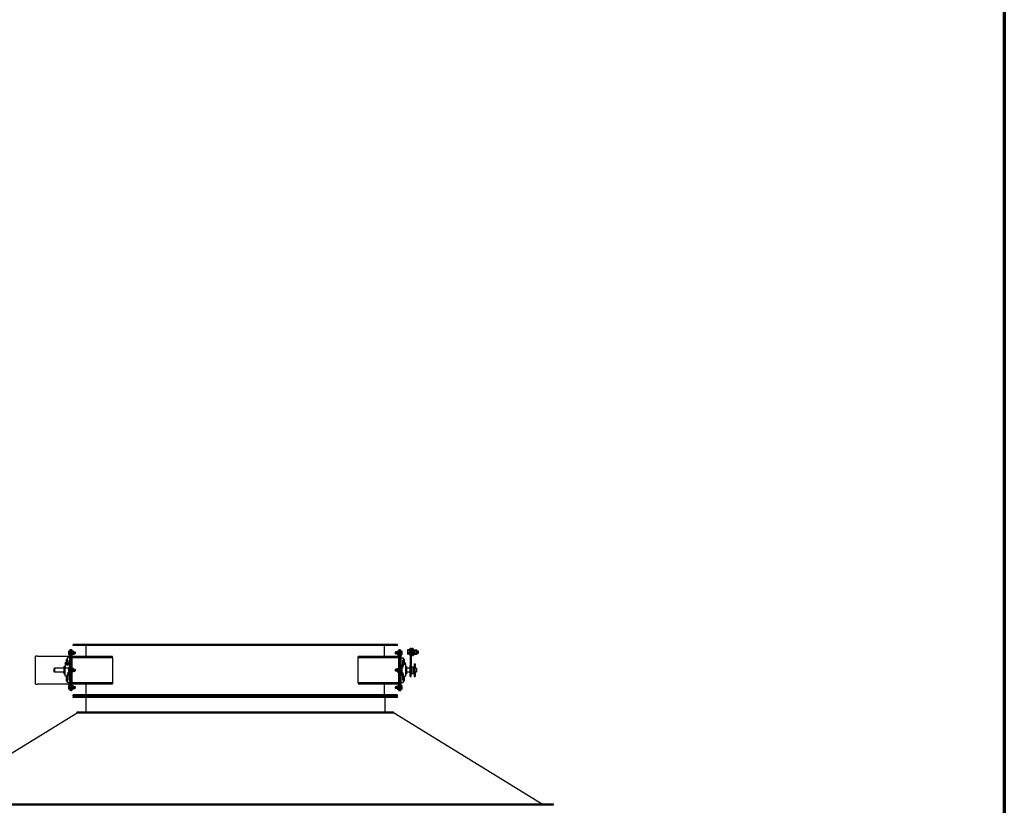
# Model space of a CAD drawing. Header units: inches. Extents: x 5 to 1128, y -85 to 748.
# Tile 688 of 689: x 935 to 1128, y 441 to 594. Entities that reach past the tile are written whole.
import ezdxf

# ---------------------------------------------------------------- set-up
doc = ezdxf.new("R2010")
doc.units = ezdxf.units.IN
doc.header["$LTSCALE"] = 32
doc.header["$MEASUREMENT"] = 0
doc.layers.add('Border (ANSI)', color=7, linetype='Continuous', lineweight=70)
doc.layers.add('Visible (ANSI)', color=7, linetype='Continuous', lineweight=30)

# ---------------------------------------------------------------- blocks, each defined once
blk = doc.blocks.new('Borders SUPERIOR BORDER')
at = {"layer": 'Border (ANSI)'}
blk.add_line((35.25, 23.375), (35.25, 0.625), dxfattribs=at)

msp = doc.modelspace()

# ---------------------------------------------------------------- linework, layer by layer
at = {"layer": 'Visible (ANSI)'}
for p, q in [((944.78778, 470.63967), (944.81288, 470.68314)), ((944.78778, 470.63967), (944.78778, 470.60202)), ((944.78778, 470.60202), (944.78778, 470.35867)), ((945.05578, 470.68314), (944.81288, 470.68314)), ((945.05578, 470.5209), (944.81288, 470.5209)), ((945.24328, 470.98367), (945.05578, 470.98367)), ((945.05578, 470.98367), (945.05578, 470.48367)), ((945.05578, 463.48367), (945.05578, 470.48367)), ((945.24328, 470.98367), (945.24328, 470.48367)), ((945.24328, 470.48367), (945.24328, 470.98367)), ((945.43078, 470.98367), (945.24328, 470.98367)), ((945.24328, 463.48367), (945.24328, 470.48367)), ((945.24328, 470.48367), (945.24328, 463.48367)), ((945.43078, 470.98367), (945.43078, 470.48367)), ((945.43078, 470.64017), (945.45593, 470.68372)), ((945.43078, 470.48367), (945.43078, 463.48367)), ((945.73464, 470.68372), (945.45593, 470.68372)), ((945.73464, 470.52119), (945.45593, 470.52119)), ((1009.18078, 471.98367), (945.68078, 471.98367)), ((945.68078, 471.79617), (945.68078, 471.98367)), ((1009.18078, 471.79617), (945.68078, 471.79617)), ((945.75978, 470.64017), (945.73464, 470.68372)), ((945.75978, 470.60246), (945.75978, 470.64017)), ((945.75978, 470.35867), (945.75978, 470.60246)), ((945.75978, 470.54617), (946.01862, 470.54617)), ((946.01862, 470.17117), (946.01862, 470.54617)), ((946.05579, 470.50783), (946.01862, 470.54617)), ((946.05579, 470.50783), (946.05579, 470.20951)), ((948.24328, 469.67117), (948.24328, 471.79617)), ((1006.61828, 469.67117), (1006.61828, 471.79617)), ((1008.80578, 470.50783), (1008.84295, 470.54617)), ((1008.80578, 470.20951), (1008.80578, 470.50783)), ((1008.84295, 470.54617), (1008.84295, 470.17117)), ((1009.10178, 470.54617), (1008.84295, 470.54617)), ((1009.10178, 470.64017), (1009.12693, 470.68372)), ((1009.10178, 470.64017), (1009.10178, 470.60246)), ((1009.10178, 470.60246), (1009.10178, 470.35867)), ((1009.12693, 470.68372), (1009.40564, 470.68372)), ((1009.12693, 470.52119), (1009.40564, 470.52119)), ((1009.18078, 471.79617), (1009.18078, 471.98367)), ((1009.43078, 470.64017), (1009.40564, 470.68372)), ((1009.43078, 470.48367), (1009.43078, 470.98367)), ((1009.61828, 470.98367), (1009.43078, 470.98367)), ((1009.43078, 463.48367), (1009.43078, 470.48367)), ((1009.61828, 470.48367), (1009.61828, 470.98367)), ((1009.61828, 470.98367), (1009.80578, 470.98367)), ((1009.61828, 470.98367), (1009.61828, 470.48367)), ((1009.61828, 470.48367), (1009.61828, 463.48367)), ((1009.61828, 463.48367), (1009.61828, 470.48367)), ((1009.80578, 470.48367), (1009.80578, 470.98367)), ((1009.80578, 470.68314), (1010.04868, 470.68314)), ((1009.80578, 470.5209), (1010.04868, 470.5209)), ((1009.80578, 470.48367), (1009.80578, 463.48367)), ((1010.07378, 470.63967), (1010.04868, 470.68314)), ((1010.07379, 470.63967), (1010.05883, 470.66557)), ((1010.07378, 470.60202), (1010.07378, 470.63967)), ((1010.07378, 470.35867), (1010.07378, 470.60202)), ((1010.07379, 470.58516), (1010.07379, 470.63967)), ((1010.07379, 470.32787), (1010.07379, 470.58516)), ((1011.13978, 470.8942), (1011.15358, 470.9181)), ((1011.13978, 470.8942), (1011.13978, 470.87173)), ((1011.13978, 470.87173), (1011.13978, 470.58474)), ((1011.13978, 470.58474), (1011.13978, 470.23221)), ((1011.50378, 470.94555), (1011.17328, 470.94555)), ((1011.50378, 470.79792), (1011.17328, 470.79792)), ((1011.50378, 471.0507), (1011.50378, 469.9877)), ((1011.50378, 471.0507), (1011.68078, 471.0507)), ((1011.68078, 471.09991), (1011.68078, 471.2692)), ((1011.68078, 471.2692), (1011.86828, 471.2692)), ((1011.68078, 471.09991), (1011.68078, 467.95151)), ((1011.86828, 471.09991), (1011.86828, 471.2692)), ((1011.86828, 471.09991), (1011.86828, 467.95151)), ((1011.86828, 471.0507), (1012.04528, 471.0507)), ((1012.04528, 471.2692), (1012.23278, 471.2692)), ((1012.04528, 471.2692), (1012.04528, 469.7692)), ((1012.23278, 469.7692), (1012.23278, 471.2692)), ((1012.23278, 471.0507), (1012.40978, 471.0507)), ((1012.40978, 471.0507), (1012.40978, 469.9877)), ((1012.40978, 470.9537), (1012.53478, 470.9537)), ((1012.53478, 470.9537), (1012.53478, 470.13927)), ((1012.53478, 470.8942), (1012.54858, 470.9181)), ((1012.56828, 470.94555), (1012.93929, 470.94555)), ((1012.56828, 470.79792), (1012.93929, 470.79792)), ((1012.97278, 470.8942), (1012.95898, 470.9181)), ((1012.97278, 470.87173), (1012.97278, 470.8942)), ((1012.97278, 470.58474), (1012.97278, 470.87173)), ((1012.97278, 470.7692), (1013.20802, 470.7692)), ((1012.97278, 470.23221), (1012.97278, 470.58474)), ((1013.20802, 470.2692), (1013.20802, 470.7692)), ((1013.25379, 470.72201), (1013.20802, 470.7692)), ((1013.25379, 470.72201), (1013.25379, 470.31639)), ((938.68078, 469.73367), (938.30578, 469.73367)), ((938.30578, 464.23367), (938.30578, 469.73367)), ((938.68078, 469.73367), (944.68078, 469.73367)), ((944.3214, 469.03054), (944.34652, 469.07405)), ((944.3214, 469.03054), (944.3214, 468.99286)), ((944.3214, 468.99286), (944.3214, 468.74929)), ((944.3214, 468.74929), (944.3214, 468.50572)), ((944.3214, 468.50572), (944.3214, 468.46804)), ((944.53078, 469.07405), (944.34652, 469.07405)), ((944.53078, 468.91167), (944.34652, 468.91167)), ((944.53078, 468.58691), (944.34652, 468.58691)), ((944.53078, 469.07405), (944.53078, 468.91167)), ((944.53078, 469.00242), (944.55578, 469.00242)), ((944.53078, 468.91167), (944.53078, 468.58691)), ((944.53078, 468.58691), (944.53078, 468.43962)), ((944.53078, 468.49617), (944.55578, 468.49617)), ((944.55578, 468.94772), (944.55578, 469.38992)), ((945.05578, 469.38992), (944.55578, 469.38992)), ((944.55578, 468.94772), (944.55578, 468.91363)), ((944.55578, 468.43512), (944.55578, 468.91363)), ((944.55578, 468.91363), (944.60578, 468.91363)), ((944.60578, 468.91363), (944.60578, 468.4167)), ((944.68078, 469.73367), (944.86828, 469.73367)), ((944.78778, 470.35867), (944.78778, 470.11532)), ((944.78778, 470.11532), (944.78778, 470.07767)), ((944.78778, 470.07767), (944.81288, 470.0342)), ((945.05578, 470.19643), (944.81288, 470.19643)), ((945.05578, 470.0342), (944.81288, 470.0342)), ((944.86828, 469.73367), (945.05578, 469.73367)), ((944.86828, 469.38992), (944.86828, 469.73367)), ((945.43078, 470.07717), (945.45593, 470.03362)), ((945.61828, 469.48367), (945.43078, 469.48367)), ((945.73464, 470.19615), (945.45593, 470.19615)), ((945.73464, 470.03362), (945.45593, 470.03362)), ((953.35465, 469.67117), (945.61828, 469.67117)), ((945.61828, 469.48367), (953.35465, 469.48367)), ((945.75978, 470.07717), (945.73464, 470.03362)), ((945.75978, 470.11488), (945.75978, 470.35867)), ((945.75978, 470.17117), (946.01862, 470.17117)), ((945.75978, 470.07717), (945.75978, 470.11488)), ((946.05579, 470.20951), (946.01862, 470.17117)), ((953.35465, 469.48367), (953.35465, 469.67117)), ((953.35465, 469.48367), (953.35465, 464.48367)), ((1009.24328, 469.67117), (1001.50692, 469.67117)), ((1001.50692, 469.48367), (1001.50692, 469.67117)), ((1001.50692, 469.48367), (1009.24328, 469.48367)), ((1001.50692, 464.48367), (1001.50692, 469.48367)), ((1008.80578, 470.20951), (1008.84295, 470.17117)), ((1009.10178, 470.17117), (1008.84295, 470.17117)), ((1009.10178, 470.35867), (1009.10178, 470.11488)), ((1009.10178, 470.11488), (1009.10178, 470.07717)), ((1009.10178, 470.07717), (1009.12693, 470.03362)), ((1009.12693, 470.19615), (1009.40564, 470.19615)), ((1009.12693, 470.03362), (1009.40564, 470.03362)), ((1009.24328, 469.48367), (1009.43078, 469.48367)), ((1009.43078, 470.07717), (1009.40564, 470.03362)), ((1009.80578, 470.19643), (1010.04868, 470.19643)), ((1009.80578, 470.0342), (1010.04868, 470.0342)), ((1009.80578, 469.38992), (1010.30578, 469.38992)), ((1010.07378, 470.07767), (1010.04868, 470.0342)), ((1010.07379, 470.07767), (1010.05883, 470.05177)), ((1010.07378, 470.11532), (1010.07378, 470.35867)), ((1010.07378, 470.07767), (1010.07378, 470.11532)), ((1010.07379, 470.10138), (1010.07379, 470.32787)), ((1010.07379, 470.07767), (1010.07379, 470.10138)), ((1010.25578, 467.35148), (1010.25578, 468.91363)), ((1010.25578, 468.91363), (1010.30578, 468.91363)), ((1010.30578, 469.38992), (1010.30578, 468.94772)), ((1010.33079, 469.00242), (1010.30578, 469.00242)), ((1010.30578, 468.91363), (1010.30578, 468.94772)), ((1010.30578, 468.91363), (1010.30578, 467.70346)), ((1010.33079, 468.49617), (1010.30578, 468.49617)), ((1010.33079, 468.91167), (1010.33079, 469.07405)), ((1010.33079, 469.07405), (1010.51504, 469.07405)), ((1010.33079, 468.58691), (1010.33079, 468.91167)), ((1010.33079, 468.91167), (1010.51504, 468.91167)), ((1010.33079, 468.58691), (1010.51504, 468.58691)), ((1010.33079, 468.42453), (1010.33079, 468.58691)), ((1010.54016, 469.03054), (1010.51504, 469.07405)), ((1010.54016, 468.99286), (1010.54016, 469.03054)), ((1010.54016, 468.74929), (1010.54016, 468.99286)), ((1010.54016, 468.50572), (1010.54016, 468.74929)), ((1010.54016, 468.46804), (1010.54016, 468.50572)), ((1011.13978, 470.23221), (1011.13978, 470.1442)), ((1011.13978, 470.1442), (1011.15358, 470.1203)), ((1011.50378, 470.37157), (1011.17328, 470.37157)), ((1011.50378, 470.09286), (1011.17328, 470.09286)), ((1011.50378, 469.9877), (1011.68078, 469.9877)), ((1011.86828, 469.9877), (1012.04528, 469.9877)), ((1012.23278, 469.7692), (1012.04528, 469.7692)), ((1012.23278, 469.9877), (1012.40978, 469.9877)), ((1012.40978, 470.0847), (1012.53478, 470.0847)), ((1012.53478, 470.1442), (1012.54858, 470.1203)), ((1012.53478, 470.13927), (1012.53478, 470.1251)), ((1012.53478, 470.1251), (1012.53478, 470.0847)), ((1012.56828, 470.37157), (1012.93929, 470.37157)), ((1012.56828, 470.09286), (1012.93929, 470.09286)), ((1012.97278, 470.1442), (1012.95898, 470.1203)), ((1012.97278, 470.2692), (1013.20802, 470.2692)), ((1012.97278, 470.1442), (1012.97278, 470.23221)), ((1013.25379, 470.31639), (1013.20802, 470.2692)), ((941.93078, 467.29617), (941.99328, 467.35867)), ((941.93078, 466.67117), (941.93078, 467.29617)), ((941.93078, 466.67117), (941.99328, 466.60867)), ((941.99328, 467.35867), (941.99328, 466.60867)), ((943.93078, 467.35867), (941.99328, 467.35867)), ((943.93078, 466.60867), (941.99328, 466.60867)), ((943.93078, 466.24942), (943.93078, 467.71792)), ((944.08703, 468.38836), (944.08703, 468.41765)), ((944.45295, 468.41765), (944.08703, 468.41765)), ((944.08703, 468.38836), (944.08703, 467.82268)), ((944.08703, 467.68126), (944.08703, 467.82268)), ((944.08703, 467.68126), (944.08703, 467.35258)), ((944.08703, 465.84617), (944.08703, 467.35258)), ((944.60578, 467.39174), (944.13703, 467.39174)), ((944.3214, 468.46804), (944.34652, 468.42453)), ((944.46271, 468.42453), (944.34652, 468.42453)), ((944.38361, 468.05797), (944.38361, 468.12408)), ((944.44503, 468.41016), (944.41565, 468.37786)), ((944.52141, 468.00171), (944.52141, 468.06783)), ((944.60578, 468.41765), (944.58987, 468.41765)), ((944.59779, 468.41016), (944.62717, 468.37786)), ((944.60578, 468.4167), (945.05578, 468.4167)), ((944.95578, 467.39235), (944.60578, 467.39235)), ((944.60578, 467.39235), (944.60578, 467.35148)), ((944.60578, 466.61586), (944.60578, 465.05371)), ((944.6592, 468.05797), (944.6592, 468.12408)), ((944.78778, 467.26467), (944.81288, 467.30814)), ((944.78778, 467.26467), (944.78778, 467.22702)), ((944.78778, 467.22702), (944.78778, 466.98367)), ((944.78778, 466.98367), (944.78778, 466.74032)), ((944.78778, 466.74032), (944.78778, 466.70267)), ((944.78778, 466.70267), (944.81288, 466.6592)), ((945.05578, 467.30814), (944.81288, 467.30814)), ((945.05578, 467.1459), (944.81288, 467.1459)), ((945.05578, 466.82143), (944.81288, 466.82143)), ((945.05578, 466.6592), (944.81288, 466.6592)), ((944.95578, 468.41654), (944.95578, 468.38836)), ((944.95578, 468.41654), (945.05578, 468.41654)), ((944.95578, 467.82268), (944.95578, 468.38836)), ((945.05578, 467.92104), (944.95578, 467.92104)), ((944.95578, 467.82268), (944.95578, 467.68126)), ((944.95578, 467.39235), (944.95578, 467.68126)), ((944.95578, 467.35148), (944.95578, 467.39235)), ((945.05578, 467.35867), (944.95578, 467.35867)), ((944.95578, 467.35148), (944.95578, 467.30814)), ((944.95578, 466.6592), (944.95578, 466.61586)), ((944.95578, 465.8979), (944.95578, 466.61586)), ((945.05578, 466.60867), (944.95578, 466.60867)), ((945.43078, 467.26517), (945.45593, 467.30872)), ((945.43078, 466.70217), (945.45593, 466.65862)), ((945.73464, 467.30872), (945.45593, 467.30872)), ((945.73464, 467.14619), (945.45593, 467.14619)), ((945.73464, 466.82115), (945.45593, 466.82115)), ((945.73464, 466.65862), (945.45593, 466.65862)), ((945.75978, 467.26517), (945.73464, 467.30872)), ((945.75978, 466.70217), (945.73464, 466.65862)), ((945.75978, 467.22746), (945.75978, 467.26517)), ((945.75978, 466.98367), (945.75978, 467.22746)), ((945.75978, 467.17117), (946.01862, 467.17117)), ((945.75978, 466.73988), (945.75978, 466.98367)), ((945.75978, 466.79617), (946.01862, 466.79617)), ((945.75978, 466.70217), (945.75978, 466.73988)), ((946.01862, 466.79617), (946.01862, 467.17117)), ((946.05579, 467.13283), (946.01862, 467.17117)), ((946.05579, 466.83451), (946.01862, 466.79617)), ((946.05579, 467.13283), (946.05579, 466.83451)), ((1008.80578, 467.13283), (1008.84295, 467.17117)), ((1008.80578, 466.83451), (1008.80578, 467.13283)), ((1008.80578, 466.83451), (1008.84295, 466.79617)), ((1008.84295, 467.17117), (1008.84295, 466.79617)), ((1009.10178, 467.17117), (1008.84295, 467.17117)), ((1009.10178, 466.79617), (1008.84295, 466.79617)), ((1009.10178, 467.26517), (1009.12693, 467.30872)), ((1009.10178, 467.26517), (1009.10178, 467.22746)), ((1009.10178, 467.22746), (1009.10178, 466.98367)), ((1009.10178, 466.98367), (1009.10178, 466.73988)), ((1009.10178, 466.73988), (1009.10178, 466.70217)), ((1009.10178, 466.70217), (1009.12693, 466.65862)), ((1009.12693, 467.30872), (1009.40564, 467.30872)), ((1009.12693, 467.14619), (1009.40564, 467.14619)), ((1009.12693, 466.82115), (1009.40564, 466.82115)), ((1009.12693, 466.65862), (1009.40564, 466.65862)), ((1009.43078, 467.26517), (1009.40564, 467.30872)), ((1009.43078, 466.70217), (1009.40564, 466.65862)), ((1009.80578, 468.06944), (1009.90578, 468.06944)), ((1009.80578, 467.92104), (1009.90578, 467.92104)), ((1009.90578, 467.35867), (1009.80578, 467.35867)), ((1009.80578, 467.30814), (1010.04868, 467.30814)), ((1009.80578, 467.1459), (1010.04868, 467.1459)), ((1009.80578, 466.82143), (1010.04868, 466.82143)), ((1009.80578, 466.6592), (1010.04868, 466.6592)), ((1009.90578, 466.60867), (1009.80578, 466.60867)), ((1009.90578, 468.06944), (1009.90578, 467.35148)), ((1009.90578, 467.30814), (1009.90578, 467.35148)), ((1009.90578, 466.61586), (1009.90578, 466.6592)), ((1009.90578, 466.61586), (1009.90578, 465.8979)), ((1010.07378, 467.26467), (1010.04868, 467.30814)), ((1010.07378, 466.70267), (1010.04868, 466.6592)), ((1010.07378, 467.22702), (1010.07378, 467.26467)), ((1010.07378, 466.98367), (1010.07378, 467.22702)), ((1010.07378, 466.74032), (1010.07378, 466.98367)), ((1010.07378, 466.70267), (1010.07378, 466.74032)), ((1010.25578, 467.70346), (1010.30578, 467.70346)), ((1010.25578, 465.05371), (1010.25578, 466.61586)), ((1010.30578, 468.41765), (1010.77453, 468.41765)), ((1010.30578, 468.17117), (1010.72453, 468.17117)), ((1010.33079, 468.42453), (1010.51504, 468.42453)), ((1010.54016, 468.46804), (1010.51504, 468.42453)), ((1010.77453, 468.41765), (1010.77453, 468.38836)), ((1010.77453, 468.12117), (1010.77453, 468.38836)), ((1010.77453, 468.12117), (1010.77453, 465.84617)), ((1010.93078, 467.71792), (1010.93078, 466.24942)), ((1011.68078, 467.35867), (1010.93078, 467.35867)), ((1011.68078, 466.60867), (1010.93078, 466.60867)), ((1011.68078, 465.73367), (1011.68078, 467.95151)), ((1011.86828, 465.73367), (1011.86828, 467.95151)), ((1011.99008, 467.60867), (1011.86828, 467.70554)), ((1011.99008, 467.60867), (1012.37453, 467.60867)), ((1011.99008, 467.60867), (1011.99008, 466.72836)), ((1011.99008, 466.72836), (1011.99008, 466.35867)), ((1012.37453, 466.35867), (1012.37453, 467.60867)), ((1012.43078, 467.5936), (1012.37453, 467.60867)), ((1012.43078, 468.20533), (1012.43078, 468.23367)), ((1012.43078, 468.23367), (1012.61828, 468.23367)), ((1012.43078, 468.20533), (1012.43078, 467.5936)), ((1012.43078, 467.5936), (1012.43078, 466.37374)), ((1012.86828, 467.35867), (1012.43078, 467.35867)), ((1012.86828, 466.60867), (1012.43078, 466.60867)), ((1012.61828, 468.20533), (1012.61828, 468.23367)), ((1012.61828, 468.20533), (1012.61828, 467.35867)), ((1012.61828, 466.60867), (1012.61828, 465.75882)), ((1012.86828, 466.60867), (1012.86828, 467.35867)), ((1012.93078, 467.29617), (1012.86828, 467.35867)), ((1012.93078, 466.67117), (1012.86828, 466.60867)), ((1012.93078, 467.29617), (1012.93078, 466.67117)), ((944.55578, 465.79617), (944.13703, 465.79617)), ((944.3214, 465.49929), (944.34652, 465.5428)), ((944.3214, 465.49929), (944.3214, 465.46161)), ((944.3214, 465.46161), (944.3214, 465.21804)), ((944.3214, 465.21804), (944.3214, 464.97447)), ((944.3214, 464.97447), (944.3214, 464.93679)), ((944.3214, 464.93679), (944.34652, 464.89328)), ((944.53078, 465.5428), (944.34652, 465.5428)), ((944.53078, 465.38042), (944.34652, 465.38042)), ((944.53078, 465.05566), (944.34652, 465.05566)), ((944.53078, 464.89328), (944.34652, 464.89328)), ((944.53078, 465.5428), (944.53078, 465.38042)), ((944.53078, 465.47117), (944.55578, 465.47117)), ((944.53078, 465.38042), (944.53078, 465.05566)), ((944.53078, 465.05566), (944.53078, 464.89328)), ((944.53078, 464.96492), (944.55578, 464.96492)), ((944.60578, 466.26388), (944.55578, 466.26388)), ((944.55578, 465.05371), (944.55578, 466.26388)), ((944.60578, 465.05371), (944.55578, 465.05371)), ((944.55578, 465.05371), (944.55578, 465.01962)), ((944.55578, 464.57742), (944.55578, 465.01962)), ((945.05578, 466.0463), (944.95578, 466.0463)), ((945.05578, 465.8979), (944.95578, 465.8979)), ((1009.80578, 466.0463), (1009.90578, 466.0463)), ((1009.90578, 465.8979), (1009.80578, 465.8979)), ((1010.30578, 466.26388), (1010.25578, 466.26388)), ((1010.30578, 465.05371), (1010.25578, 465.05371)), ((1010.30578, 466.26388), (1010.30578, 465.05371)), ((1010.30578, 465.79617), (1010.72453, 465.79617)), ((1010.33079, 465.47117), (1010.30578, 465.47117)), ((1010.30578, 465.01962), (1010.30578, 465.05371)), ((1010.30578, 465.01962), (1010.30578, 464.57742)), ((1010.33079, 464.96492), (1010.30578, 464.96492)), ((1010.33079, 465.38042), (1010.33079, 465.5428)), ((1010.33079, 465.5428), (1010.51504, 465.5428)), ((1010.33079, 465.05566), (1010.33079, 465.38042)), ((1010.33079, 465.38042), (1010.51504, 465.38042)), ((1010.33079, 465.05566), (1010.51504, 465.05566)), ((1010.33079, 464.89328), (1010.33079, 465.05566)), ((1010.33079, 464.89328), (1010.51504, 464.89328)), ((1010.54016, 465.49929), (1010.51504, 465.5428)), ((1010.54016, 464.93679), (1010.51504, 464.89328)), ((1010.54016, 465.46161), (1010.54016, 465.49929)), ((1010.54016, 465.21804), (1010.54016, 465.46161)), ((1010.54016, 464.97447), (1010.54016, 465.21804)), ((1010.54016, 464.93679), (1010.54016, 464.97447)), ((1011.68078, 465.73367), (1011.86828, 465.73367)), ((1011.99008, 466.35867), (1011.86828, 466.2618)), ((1011.99008, 466.35867), (1012.37453, 466.35867)), ((1012.43078, 466.37374), (1012.37453, 466.35867)), ((1012.43078, 466.37374), (1012.43078, 465.75882)), ((1012.43078, 465.73367), (1012.43078, 465.75882)), ((1012.43078, 465.73367), (1012.61828, 465.73367)), ((1012.61828, 465.73367), (1012.61828, 465.75882)), ((938.30578, 464.23367), (938.68078, 464.23367)), ((944.68078, 464.23367), (938.68078, 464.23367)), ((945.05578, 464.57742), (944.55578, 464.57742)), ((944.68078, 464.23367), (944.86828, 464.23367)), ((944.78778, 463.88967), (944.81288, 463.93314)), ((944.78778, 463.88967), (944.79487, 463.90196)), ((944.78778, 463.88967), (944.78778, 463.85202)), ((944.78778, 463.88967), (944.78778, 463.8779)), ((944.78778, 463.8779), (944.78778, 463.67359)), ((944.78778, 463.85202), (944.78778, 463.60867)), ((944.78778, 463.67359), (944.78778, 463.40436)), ((944.78778, 463.60867), (944.78778, 463.36532)), ((944.78778, 463.40436), (944.78778, 463.32767)), ((944.78778, 463.36532), (944.78778, 463.32767)), ((944.78778, 463.32767), (944.81288, 463.2842)), ((944.78778, 463.32767), (944.79487, 463.31538)), ((945.05578, 463.93314), (944.81288, 463.93314)), ((945.05578, 463.7709), (944.81288, 463.7709)), ((945.05578, 463.44643), (944.81288, 463.44643)), ((945.05578, 463.2842), (944.81288, 463.2842)), ((944.86828, 464.23367), (944.86828, 464.57742)), ((944.86828, 464.23367), (945.05578, 464.23367)), ((945.05578, 463.48367), (945.05578, 462.98367)), ((945.24328, 462.98367), (945.05578, 462.98367)), ((945.24328, 463.48367), (945.24328, 462.98367)), ((945.24328, 462.98367), (945.24328, 463.48367)), ((945.24328, 462.98367), (945.43078, 462.98367)), ((945.61828, 464.48367), (945.43078, 464.48367)), ((945.43078, 463.89017), (945.45593, 463.93372)), ((945.43078, 463.48367), (945.43078, 462.98367)), ((945.43078, 463.32717), (945.45593, 463.28362)), ((945.73464, 463.93372), (945.45593, 463.93372)), ((945.73464, 463.77119), (945.45593, 463.77119)), ((945.73464, 463.44615), (945.45593, 463.44615)), ((945.73464, 463.28362), (945.45593, 463.28362)), ((953.35465, 464.48367), (945.61828, 464.48367)), ((945.61828, 464.29617), (953.35465, 464.29617)), ((945.75978, 463.89017), (945.73464, 463.93372)), ((945.75978, 463.32717), (945.73464, 463.28362)), ((945.75978, 463.85246), (945.75978, 463.89017)), ((945.75978, 463.60867), (945.75978, 463.85246)), ((945.75978, 463.79617), (946.01862, 463.79617)), ((945.75978, 463.36488), (945.75978, 463.60867)), ((945.75978, 463.42117), (946.01862, 463.42117)), ((945.75978, 463.32717), (945.75978, 463.36488)), ((946.01862, 463.42117), (946.01862, 463.79617)), ((946.05579, 463.75783), (946.01862, 463.79617)), ((946.05579, 463.45951), (946.01862, 463.42117)), ((946.05579, 463.75783), (946.05579, 463.45951)), ((948.24328, 462.17117), (948.24328, 464.29617)), ((953.35465, 464.48367), (953.35465, 464.29617)), ((1001.50692, 464.48367), (1001.50692, 464.29617)), ((1009.24328, 464.48367), (1001.50692, 464.48367)), ((1001.50692, 464.29617), (1009.24328, 464.29617)), ((1006.61828, 462.17117), (1006.61828, 464.29617)), ((1008.80578, 463.75783), (1008.84295, 463.79617)), ((1008.80578, 463.45951), (1008.80578, 463.75783)), ((1008.80578, 463.45951), (1008.84295, 463.42117)), ((1008.84295, 463.79617), (1008.84295, 463.42117)), ((1009.10178, 463.79617), (1008.84295, 463.79617)), ((1009.10178, 463.42117), (1008.84295, 463.42117)), ((1009.10178, 463.89017), (1009.12693, 463.93372)), ((1009.10178, 463.89017), (1009.10178, 463.85246)), ((1009.10178, 463.85246), (1009.10178, 463.60867)), ((1009.10178, 463.60867), (1009.10178, 463.36488)), ((1009.10178, 463.36488), (1009.10178, 463.32717)), ((1009.10178, 463.32717), (1009.12693, 463.28362)), ((1009.12693, 463.93372), (1009.40564, 463.93372)), ((1009.12693, 463.77119), (1009.40564, 463.77119)), ((1009.12693, 463.44615), (1009.40564, 463.44615)), ((1009.12693, 463.28362), (1009.40564, 463.28362)), ((1009.24328, 464.48367), (1009.43078, 464.48367)), ((1009.43078, 463.89017), (1009.40564, 463.93372)), ((1009.43078, 463.32717), (1009.40564, 463.28362)), ((1009.43078, 462.98367), (1009.43078, 463.48367)), ((1009.43078, 462.98367), (1009.61828, 462.98367)), ((1009.61828, 462.98367), (1009.61828, 463.48367)), ((1009.61828, 463.48367), (1009.61828, 462.98367)), ((1009.61828, 462.98367), (1009.80578, 462.98367)), ((1009.80578, 464.57742), (1010.30578, 464.57742)), ((1009.80578, 463.93314), (1010.04868, 463.93314)), ((1009.80578, 463.7709), (1010.04868, 463.7709)), ((1009.80578, 462.98367), (1009.80578, 463.48367)), ((1009.80578, 463.44643), (1010.04868, 463.44643)), ((1009.80578, 463.2842), (1010.04868, 463.2842)), ((1010.07378, 463.88967), (1010.04868, 463.93314)), ((1010.07378, 463.32767), (1010.04868, 463.2842)), ((1010.07379, 463.88967), (1010.06669, 463.90196)), ((1010.07379, 463.32767), (1010.06669, 463.31538)), ((1010.07378, 463.85202), (1010.07378, 463.88967)), ((1010.07378, 463.60867), (1010.07378, 463.85202)), ((1010.07378, 463.36532), (1010.07378, 463.60867)), ((1010.07378, 463.32767), (1010.07378, 463.36532)), ((1010.07379, 463.81298), (1010.07379, 463.88967)), ((1010.07379, 463.54375), (1010.07379, 463.81298)), ((1010.07379, 463.33944), (1010.07379, 463.54375)), ((1010.07379, 463.32767), (1010.07379, 463.33944)), ((1009.18078, 462.17117), (945.68078, 462.17117)), ((945.68078, 461.98367), (945.68078, 462.17117)), ((1009.18078, 461.98367), (945.68078, 461.98367)), ((1009.18078, 461.85867), (945.68078, 461.85867)), ((945.68078, 461.60867), (945.68078, 461.85867)), ((1009.18078, 461.60867), (945.68078, 461.60867)), ((948.18078, 461.60867), (948.18078, 458.85867)), ((1006.68078, 461.60867), (1006.68078, 458.85867)), ((1009.18078, 461.98367), (1009.18078, 462.17117)), ((1009.18078, 461.60867), (1009.18078, 461.85867)), ((946.43078, 458.85867), (1008.43078, 458.85867)), ((946.43078, 458.60867), (946.43078, 458.85867)), ((1008.43078, 458.60867), (1008.43078, 458.85867)), ((917.46377, 440.85867), (946.43078, 458.60867)), ((946.43078, 458.60867), (1008.43078, 458.60867)), ((1037.3978, 440.85867), (1008.43078, 458.60867)), ((915.15578, 440.85867), (1039.70578, 440.85867)), ((915.15578, 440.60867), (1039.70578, 440.60867)), ((1039.70578, 440.60867), (1039.70578, 440.85867))]:
    msp.add_line(p, q, dxfattribs=at)
for centre, radius, start, end in [((945.61828, 469.85867), 0.1875, 180, 270), ((945.61828, 469.85867), 0.375, 240, 270), ((1009.24328, 469.85867), 0.1875, 270, 0), ((1009.24328, 469.85867), 0.375, 270, 300), ((943.93078, 467.90542), 0.1875, 270, 326.4426902), ((944.52141, 468.31305), 0.12795, 164.8655136, 234.9564643), ((944.52141, 468.31305), 0.12795, 305.0435357, 15.1344864), ((1010.72453, 468.12117), 0.05, 0, 90), ((1010.93078, 467.90542), 0.1875, 213.5573098, 270), ((943.93078, 466.06192), 0.1875, 33.5573098, 90), ((944.13703, 465.84617), 0.05, 180, 270), ((1010.72453, 465.84617), 0.05, 270, 0), ((1010.93078, 466.06192), 0.1875, 90, 146.4426902), ((945.61828, 464.10867), 0.375, 90, 120), ((945.61828, 464.10867), 0.1875, 90, 180), ((1009.24328, 464.10867), 0.375, 60, 90), ((1009.24328, 464.10867), 0.1875, 0, 90)]:
    msp.add_arc(centre, radius, start, end, dxfattribs=at)
for centre, major_axis, ratio, start_param, end_param in [((1012.44617, 470.5192), (2.46397, 0.20195), 0.156136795, 4.684825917, 4.735561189), ((1012.6234, 470.5192), (2.46397, 0.20195), 0.156136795, 4.612795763, 4.663623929), ((944.52141, 468.10552), (-0.15625, 0), 0.707106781, 5.792244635, 9.915718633), ((944.52141, 468.32976), (0.12575, 0), 0.707106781, 2.569982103, 6.854795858), ((944.52141, 468.18904), (-0.1378, 0), 0.707106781, 5.646377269, 6.283185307), ((944.52141, 468.18904), (-0.1378, 0), 0.707106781, 0, 1.047197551), ((944.52141, 468.08342), (-0.125, 0), 0.707106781, 0.501266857, 2.640325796), ((944.52141, 468.26068), (-0.10433, 0), 0.707106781, 0.789492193, 2.352100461), ((944.52141, 468.18904), (-0.1378, 0), 0.707106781, 1.047197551, 2.094395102), ((944.52141, 468.18904), (0.1378, 0), 0.707106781, 5.235987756, 6.283185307), ((944.52141, 468.18904), (0.1378, 0), 0.707106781, 0, 0.636808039)]:
    msp.add_ellipse(centre, major_axis=major_axis, ratio=ratio, start_param=start_param, end_param=end_param, dxfattribs=at)
for points, weights in [([(944.81288, 470.68314), (944.78778, 470.63967), (944.78778, 470.60202)], [1, 1.0379548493, 1]), ([(944.78778, 470.60202), (944.78778, 470.56438), (944.81288, 470.5209)], [1, 1.0379548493, 1]), ([(944.81288, 470.5209), (944.78778, 470.43396), (944.78778, 470.35867)], [1, 1.0379548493, 1]), ([(945.45593, 470.68372), (945.43078, 470.64017), (945.43078, 470.60246)], [1, 1.0379548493, 1]), ([(945.43078, 470.60246), (945.43078, 470.56474), (945.45593, 470.52119)], [1, 1.0379548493, 1]), ([(945.45593, 470.52119), (945.43078, 470.4341), (945.43078, 470.35867)], [1, 1.0379548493, 1]), ([(945.75978, 470.60246), (945.75978, 470.64017), (945.73464, 470.68372)], [1, 1.0379548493, 1]), ([(945.73464, 470.52119), (945.75978, 470.56474), (945.75978, 470.60246)], [1, 1.0379548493, 1]), ([(945.75978, 470.35867), (945.75978, 470.4341), (945.73464, 470.52119)], [1, 1.0379548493, 1]), ([(1009.12693, 470.68372), (1009.10178, 470.64017), (1009.10178, 470.60246)], [1, 1.0379548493, 1]), ([(1009.10178, 470.60246), (1009.10178, 470.56474), (1009.12693, 470.52119)], [1, 1.0379548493, 1]), ([(1009.12693, 470.52119), (1009.10178, 470.4341), (1009.10178, 470.35867)], [1, 1.0379548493, 1]), ([(1009.43078, 470.60246), (1009.43078, 470.64017), (1009.40564, 470.68372)], [1, 1.0379548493, 1]), ([(1009.40564, 470.52119), (1009.43078, 470.56474), (1009.43078, 470.60246)], [1, 1.0379548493, 1]), ([(1009.43078, 470.35867), (1009.43078, 470.4341), (1009.40564, 470.52119)], [1, 1.0379548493, 1]), ([(1010.07378, 470.60202), (1010.07378, 470.63967), (1010.04868, 470.68314)], [1, 1.0379548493, 1]), ([(1010.04868, 470.5209), (1010.07378, 470.56438), (1010.07378, 470.60202)], [1, 1.0379548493, 1]), ([(1010.07378, 470.35867), (1010.07378, 470.43396), (1010.04868, 470.5209)], [1, 1.0379548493, 1]), ([(1010.05831, 470.66647), (1010.05857, 470.66602), (1010.05883, 470.66557)], [1.0125848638, 1.01287690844, 1.013155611]), ([(1010.07379, 470.58516), (1010.07379, 470.58574), (1010.07378, 470.58632)], [1, 1.00047559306, 1.0009392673]), ([(1010.07378, 470.584), (1010.07379, 470.58458), (1010.07379, 470.58516)], [1.0009392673, 1.00047559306, 1]), ([(1011.17328, 470.94555), (1011.13978, 470.90599), (1011.13978, 470.87173)], [1, 1.0379548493, 1]), ([(1011.13978, 470.87173), (1011.13978, 470.83748), (1011.17328, 470.79792)], [1, 1.0379548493, 1]), ([(1011.17328, 470.79792), (1011.13978, 470.68368), (1011.13978, 470.58474)], [1, 1.0379548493, 1]), ([(1011.13978, 470.58474), (1011.13978, 470.48581), (1011.17328, 470.37157)], [1, 1.0379548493, 1]), ([(1012.56828, 470.94555), (1012.53478, 470.90599), (1012.53478, 470.87173)], [1, 1.0379548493, 1]), ([(1012.53478, 470.87173), (1012.53478, 470.83748), (1012.56828, 470.79792)], [1, 1.0379548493, 1]), ([(1012.56828, 470.79792), (1012.53478, 470.68368), (1012.53478, 470.58474)], [1, 1.0379548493, 1]), ([(1012.53478, 470.58474), (1012.53478, 470.48581), (1012.56828, 470.37157)], [1, 1.0379548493, 1]), ([(1012.97278, 470.87173), (1012.97278, 470.90599), (1012.93929, 470.94555)], [1, 1.0379548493, 1]), ([(1012.93929, 470.79792), (1012.97278, 470.83748), (1012.97278, 470.87173)], [1, 1.0379548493, 1]), ([(1012.97278, 470.58474), (1012.97278, 470.68368), (1012.93929, 470.79792)], [1, 1.0379548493, 1]), ([(1012.93929, 470.37157), (1012.97278, 470.48581), (1012.97278, 470.58474)], [1, 1.0379548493, 1]), ([(944.34652, 469.07405), (944.3214, 469.03054), (944.3214, 468.99286)], [1, 1.0379548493, 1]), ([(944.3214, 468.99286), (944.3214, 468.95518), (944.34652, 468.91167)], [1, 1.0379548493, 1]), ([(944.34652, 468.91167), (944.3214, 468.82466), (944.3214, 468.74929)], [1, 1.0379548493, 1]), ([(944.3214, 468.74929), (944.3214, 468.67393), (944.34652, 468.58691)], [1, 1.0379548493, 1]), ([(944.34652, 468.58691), (944.3214, 468.54341), (944.3214, 468.50572)], [1, 1.0379548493, 1]), ([(944.3214, 468.50572), (944.3214, 468.46804), (944.34652, 468.42453)], [1, 1.0379548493, 1]), ([(944.78778, 470.35867), (944.78778, 470.28338), (944.81288, 470.19643)], [1, 1.0379548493, 1]), ([(944.81288, 470.19643), (944.78778, 470.15296), (944.78778, 470.11532)], [1, 1.0379548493, 1]), ([(944.78778, 470.11532), (944.78778, 470.07767), (944.81288, 470.0342)], [1, 1.0379548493, 1]), ([(945.43078, 470.35867), (945.43078, 470.28324), (945.45593, 470.19615)], [1, 1.0379548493, 1]), ([(945.45593, 470.19615), (945.43078, 470.1526), (945.43078, 470.11488)], [1, 1.0379548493, 1]), ([(945.43078, 470.11488), (945.43078, 470.07717), (945.45593, 470.03362)], [1, 1.0379548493, 1]), ([(945.73464, 470.19615), (945.75978, 470.28324), (945.75978, 470.35867)], [1, 1.0379548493, 1]), ([(945.75978, 470.11488), (945.75978, 470.1526), (945.73464, 470.19615)], [1, 1.0379548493, 1]), ([(945.73464, 470.03362), (945.75978, 470.07717), (945.75978, 470.11488)], [1, 1.0379548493, 1]), ([(1009.10178, 470.35867), (1009.10178, 470.28324), (1009.12693, 470.19615)], [1, 1.0379548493, 1]), ([(1009.12693, 470.19615), (1009.10178, 470.1526), (1009.10178, 470.11488)], [1, 1.0379548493, 1]), ([(1009.10178, 470.11488), (1009.10178, 470.07717), (1009.12693, 470.03362)], [1, 1.0379548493, 1]), ([(1009.40564, 470.19615), (1009.43078, 470.28324), (1009.43078, 470.35867)], [1, 1.0379548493, 1]), ([(1009.43078, 470.11488), (1009.43078, 470.1526), (1009.40564, 470.19615)], [1, 1.0379548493, 1]), ([(1009.40564, 470.03362), (1009.43078, 470.07717), (1009.43078, 470.11488)], [1, 1.0379548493, 1]), ([(1010.04868, 470.19643), (1010.07378, 470.28338), (1010.07378, 470.35867)], [1, 1.0379548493, 1]), ([(1010.07378, 470.11532), (1010.07378, 470.15296), (1010.04868, 470.19643)], [1, 1.0379548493, 1]), ([(1010.04868, 470.0342), (1010.07378, 470.07767), (1010.07378, 470.11532)], [1, 1.0379548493, 1]), ([(1010.05831, 470.05087), (1010.05884, 470.05177), (1010.05935, 470.05267)], [1.01258486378, 1.01316911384, 1.01369996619]), ([(1010.07379, 470.32787), (1010.07379, 470.32884), (1010.07378, 470.32982)], [1, 1.00047559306, 1.0009392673]), ([(1010.07378, 470.32593), (1010.07379, 470.3269), (1010.07379, 470.32787)], [1.0009392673, 1.00047559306, 1]), ([(1010.07379, 470.10138), (1010.07379, 470.10178), (1010.07378, 470.10217)], [1, 1.00047559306, 1.0009392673]), ([(1010.07378, 470.1006), (1010.07379, 470.10099), (1010.07379, 470.10138)], [1.0009392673, 1.00047559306, 1]), ([(1010.54016, 468.99286), (1010.54016, 469.03054), (1010.51504, 469.07405)], [1, 1.0379548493, 1]), ([(1010.51504, 468.91167), (1010.54016, 468.95518), (1010.54016, 468.99286)], [1, 1.0379548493, 1]), ([(1010.54016, 468.74929), (1010.54016, 468.82466), (1010.51504, 468.91167)], [1, 1.0379548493, 1]), ([(1010.51504, 468.58691), (1010.54016, 468.67393), (1010.54016, 468.74929)], [1, 1.0379548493, 1]), ([(1010.54016, 468.50572), (1010.54016, 468.54341), (1010.51504, 468.58691)], [1, 1.0379548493, 1]), ([(1010.51504, 468.42453), (1010.54016, 468.46804), (1010.54016, 468.50572)], [1, 1.0379548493, 1]), ([(1011.17328, 470.37157), (1011.13978, 470.29689), (1011.13978, 470.23221)], [1, 1.0379548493, 1]), ([(1011.13978, 470.23221), (1011.13978, 470.16754), (1011.17328, 470.09286)], [1, 1.0379548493, 1]), ([(1011.17328, 470.09286), (1011.16118, 470.10714), (1011.15358, 470.1203)], [1, 1.01338266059, 1.01732802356]), ([(1012.56828, 470.37157), (1012.53478, 470.29689), (1012.53478, 470.23221)], [1, 1.0379548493, 1]), ([(1012.53478, 470.23221), (1012.53478, 470.16754), (1012.56828, 470.09286)], [1, 1.0379548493, 1]), ([(1012.56828, 470.09286), (1012.55618, 470.10714), (1012.54858, 470.1203)], [1, 1.01338266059, 1.01732802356]), ([(1012.97278, 470.23221), (1012.97278, 470.29689), (1012.93929, 470.37157)], [1, 1.0379548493, 1]), ([(1012.93929, 470.09286), (1012.97278, 470.16754), (1012.97278, 470.23221)], [1, 1.0379548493, 1]), ([(1012.95898, 470.1203), (1012.95139, 470.10714), (1012.93929, 470.09286)], [1.01732802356, 1.01338266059, 1]), ([(944.38361, 468.23659), (944.3968, 468.24508), (944.40896, 468.25201)], [1, 1.0132325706, 1.01723833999]), ([(944.38361, 468.18904), (944.38361, 468.21515), (944.38361, 468.23659)], [1, 1.0379548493, 1]), ([(944.38361, 468.12408), (944.38361, 468.16293), (944.38361, 468.18904)], [1, 1.0379548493, 1]), ([(944.45251, 468.10466), (944.42053, 468.11771), (944.38361, 468.12408)], [1, 1.0379548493, 1]), ([(944.38361, 468.05797), (944.42053, 468.03419), (944.45251, 468.02114)], [1, 1.0379548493, 1]), ([(944.52141, 468.06783), (944.48449, 468.0916), (944.45251, 468.10466)], [1, 1.0379548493, 1]), ([(944.45251, 468.02114), (944.48449, 468.00809), (944.52141, 468.00171)], [1, 1.0379548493, 1]), ([(944.59031, 468.10466), (944.55833, 468.0916), (944.52141, 468.06783)], [1, 1.0379548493, 1]), ([(944.52141, 468.00171), (944.55833, 468.00809), (944.59031, 468.02114)], [1, 1.0379548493, 1]), ([(944.6592, 468.12408), (944.62228, 468.11771), (944.59031, 468.10466)], [1, 1.0379548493, 1]), ([(944.59031, 468.02114), (944.62228, 468.03419), (944.6592, 468.05797)], [1, 1.0379548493, 1]), ([(944.63386, 468.25201), (944.64602, 468.24508), (944.6592, 468.23659)], [1.01723833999, 1.0132325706, 1]), ([(944.6592, 468.23659), (944.6592, 468.21515), (944.6592, 468.18904)], [1, 1.0379548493, 1]), ([(944.6592, 468.18904), (944.6592, 468.16293), (944.6592, 468.12408)], [1, 1.0379548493, 1]), ([(944.81288, 467.30814), (944.78778, 467.26467), (944.78778, 467.22702)], [1, 1.0379548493, 1]), ([(944.78778, 467.22702), (944.78778, 467.18938), (944.81288, 467.1459)], [1, 1.0379548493, 1]), ([(944.81288, 467.1459), (944.78778, 467.05896), (944.78778, 466.98367)], [1, 1.0379548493, 1]), ([(944.78778, 466.98367), (944.78778, 466.90838), (944.81288, 466.82143)], [1, 1.0379548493, 1]), ([(944.81288, 466.82143), (944.78778, 466.77796), (944.78778, 466.74032)], [1, 1.0379548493, 1]), ([(944.78778, 466.74032), (944.78778, 466.70267), (944.81288, 466.6592)], [1, 1.0379548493, 1]), ([(945.45593, 467.30872), (945.43078, 467.26517), (945.43078, 467.22746)], [1, 1.0379548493, 1]), ([(945.43078, 467.22746), (945.43078, 467.18974), (945.45593, 467.14619)], [1, 1.0379548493, 1]), ([(945.45593, 467.14619), (945.43078, 467.0591), (945.43078, 466.98367)], [1, 1.0379548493, 1]), ([(945.43078, 466.98367), (945.43078, 466.90824), (945.45593, 466.82115)], [1, 1.0379548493, 1]), ([(945.45593, 466.82115), (945.43078, 466.7776), (945.43078, 466.73988)], [1, 1.0379548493, 1]), ([(945.43078, 466.73988), (945.43078, 466.70217), (945.45593, 466.65862)], [1, 1.0379548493, 1]), ([(945.75978, 467.22746), (945.75978, 467.26517), (945.73464, 467.30872)], [1, 1.0379548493, 1]), ([(945.73464, 467.14619), (945.75978, 467.18974), (945.75978, 467.22746)], [1, 1.0379548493, 1]), ([(945.75978, 466.98367), (945.75978, 467.0591), (945.73464, 467.14619)], [1, 1.0379548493, 1]), ([(945.73464, 466.82115), (945.75978, 466.90824), (945.75978, 466.98367)], [1, 1.0379548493, 1]), ([(945.75978, 466.73988), (945.75978, 466.7776), (945.73464, 466.82115)], [1, 1.0379548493, 1]), ([(945.73464, 466.65862), (945.75978, 466.70217), (945.75978, 466.73988)], [1, 1.0379548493, 1]), ([(1009.12693, 467.30872), (1009.10178, 467.26517), (1009.10178, 467.22746)], [1, 1.0379548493, 1]), ([(1009.10178, 467.22746), (1009.10178, 467.18974), (1009.12693, 467.14619)], [1, 1.0379548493, 1]), ([(1009.12693, 467.14619), (1009.10178, 467.0591), (1009.10178, 466.98367)], [1, 1.0379548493, 1]), ([(1009.10178, 466.98367), (1009.10178, 466.90824), (1009.12693, 466.82115)], [1, 1.0379548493, 1]), ([(1009.12693, 466.82115), (1009.10178, 466.7776), (1009.10178, 466.73988)], [1, 1.0379548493, 1]), ([(1009.10178, 466.73988), (1009.10178, 466.70217), (1009.12693, 466.65862)], [1, 1.0379548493, 1]), ([(1009.43078, 467.22746), (1009.43078, 467.26517), (1009.40564, 467.30872)], [1, 1.0379548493, 1]), ([(1009.40564, 467.14619), (1009.43078, 467.18974), (1009.43078, 467.22746)], [1, 1.0379548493, 1]), ([(1009.43078, 466.98367), (1009.43078, 467.0591), (1009.40564, 467.14619)], [1, 1.0379548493, 1]), ([(1009.40564, 466.82115), (1009.43078, 466.90824), (1009.43078, 466.98367)], [1, 1.0379548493, 1]), ([(1009.43078, 466.73988), (1009.43078, 466.7776), (1009.40564, 466.82115)], [1, 1.0379548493, 1]), ([(1009.40564, 466.65862), (1009.43078, 466.70217), (1009.43078, 466.73988)], [1, 1.0379548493, 1]), ([(1010.07378, 467.22702), (1010.07378, 467.26467), (1010.04868, 467.30814)], [1, 1.0379548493, 1]), ([(1010.04868, 467.1459), (1010.07378, 467.18938), (1010.07378, 467.22702)], [1, 1.0379548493, 1]), ([(1010.07378, 466.98367), (1010.07378, 467.05896), (1010.04868, 467.1459)], [1, 1.0379548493, 1]), ([(1010.04868, 466.82143), (1010.07378, 466.90838), (1010.07378, 466.98367)], [1, 1.0379548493, 1]), ([(1010.07378, 466.74032), (1010.07378, 466.77796), (1010.04868, 466.82143)], [1, 1.0379548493, 1]), ([(1010.04868, 466.6592), (1010.07378, 466.70267), (1010.07378, 466.74032)], [1, 1.0379548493, 1]), ([(944.34652, 465.5428), (944.3214, 465.49929), (944.3214, 465.46161)], [1, 1.0379548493, 1]), ([(944.3214, 465.46161), (944.3214, 465.42393), (944.34652, 465.38042)], [1, 1.0379548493, 1]), ([(944.34652, 465.38042), (944.3214, 465.29341), (944.3214, 465.21804)], [1, 1.0379548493, 1]), ([(944.3214, 465.21804), (944.3214, 465.14268), (944.34652, 465.05566)], [1, 1.0379548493, 1]), ([(944.34652, 465.05566), (944.3214, 465.01216), (944.3214, 464.97447)], [1, 1.0379548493, 1]), ([(944.3214, 464.97447), (944.3214, 464.93679), (944.34652, 464.89328)], [1, 1.0379548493, 1]), ([(1010.54016, 465.46161), (1010.54016, 465.49929), (1010.51504, 465.5428)], [1, 1.0379548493, 1]), ([(1010.51504, 465.38042), (1010.54016, 465.42393), (1010.54016, 465.46161)], [1, 1.0379548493, 1]), ([(1010.54016, 465.21804), (1010.54016, 465.29341), (1010.51504, 465.38042)], [1, 1.0379548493, 1]), ([(1010.51504, 465.05566), (1010.54016, 465.14268), (1010.54016, 465.21804)], [1, 1.0379548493, 1]), ([(1010.54016, 464.97447), (1010.54016, 465.01216), (1010.51504, 465.05566)], [1, 1.0379548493, 1]), ([(1010.51504, 464.89328), (1010.54016, 464.93679), (1010.54016, 464.97447)], [1, 1.0379548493, 1]), ([(944.81288, 463.93314), (944.78778, 463.88967), (944.78778, 463.85202)], [1, 1.0379548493, 1]), ([(944.78778, 463.87846), (944.78778, 463.87818), (944.78778, 463.8779)], [1.00093926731, 1.00047559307, 1]), ([(944.78778, 463.8779), (944.78778, 463.87762), (944.78778, 463.87734)], [1, 1.00047559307, 1.00093926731]), ([(944.78778, 463.85202), (944.78778, 463.81438), (944.81288, 463.7709)], [1, 1.0379548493, 1]), ([(944.81288, 463.7709), (944.78778, 463.68396), (944.78778, 463.60867)], [1, 1.0379548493, 1]), ([(944.78778, 463.67549), (944.78778, 463.67454), (944.78778, 463.67359)], [1.00093926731, 1.00047559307, 1]), ([(944.78778, 463.67359), (944.78778, 463.67263), (944.78778, 463.67168)], [1, 1.00047559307, 1.00093926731]), ([(944.78778, 463.60867), (944.78778, 463.53338), (944.81288, 463.44643)], [1, 1.0379548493, 1]), ([(944.81288, 463.44643), (944.78778, 463.40296), (944.78778, 463.36532)], [1, 1.0379548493, 1]), ([(944.78778, 463.4057), (944.78778, 463.40503), (944.78778, 463.40436)], [1.00093926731, 1.00047559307, 1]), ([(944.78778, 463.40436), (944.78778, 463.40369), (944.78778, 463.40301)], [1, 1.00047559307, 1.00093926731]), ([(944.78778, 463.36532), (944.78778, 463.32767), (944.81288, 463.2842)], [1, 1.0379548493, 1]), ([(944.79522, 463.90255), (944.79487, 463.90195), (944.79453, 463.90136)], [1.01879022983, 1.01888851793, 1.0189351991]), ([(944.79522, 463.31478), (944.79504, 463.31508), (944.79487, 463.31538)], [1.01879022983, 1.01883937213, 1.01887561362]), ([(945.45593, 463.93372), (945.43078, 463.89017), (945.43078, 463.85246)], [1, 1.0379548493, 1]), ([(945.43078, 463.85246), (945.43078, 463.81474), (945.45593, 463.77119)], [1, 1.0379548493, 1]), ([(945.45593, 463.77119), (945.43078, 463.6841), (945.43078, 463.60867)], [1, 1.0379548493, 1]), ([(945.43078, 463.60867), (945.43078, 463.53324), (945.45593, 463.44615)], [1, 1.0379548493, 1]), ([(945.45593, 463.44615), (945.43078, 463.4026), (945.43078, 463.36488)], [1, 1.0379548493, 1]), ([(945.43078, 463.36488), (945.43078, 463.32717), (945.45593, 463.28362)], [1, 1.0379548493, 1]), ([(945.75978, 463.85246), (945.75978, 463.89017), (945.73464, 463.93372)], [1, 1.0379548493, 1]), ([(945.73464, 463.77119), (945.75978, 463.81474), (945.75978, 463.85246)], [1, 1.0379548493, 1]), ([(945.75978, 463.60867), (945.75978, 463.6841), (945.73464, 463.77119)], [1, 1.0379548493, 1]), ([(945.73464, 463.44615), (945.75978, 463.53324), (945.75978, 463.60867)], [1, 1.0379548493, 1]), ([(945.75978, 463.36488), (945.75978, 463.4026), (945.73464, 463.44615)], [1, 1.0379548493, 1]), ([(945.73464, 463.28362), (945.75978, 463.32717), (945.75978, 463.36488)], [1, 1.0379548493, 1]), ([(1009.12693, 463.93372), (1009.10178, 463.89017), (1009.10178, 463.85246)], [1, 1.0379548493, 1]), ([(1009.10178, 463.85246), (1009.10178, 463.81474), (1009.12693, 463.77119)], [1, 1.0379548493, 1]), ([(1009.12693, 463.77119), (1009.10178, 463.6841), (1009.10178, 463.60867)], [1, 1.0379548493, 1]), ([(1009.10178, 463.60867), (1009.10178, 463.53324), (1009.12693, 463.44615)], [1, 1.0379548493, 1]), ([(1009.12693, 463.44615), (1009.10178, 463.4026), (1009.10178, 463.36488)], [1, 1.0379548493, 1]), ([(1009.10178, 463.36488), (1009.10178, 463.32717), (1009.12693, 463.28362)], [1, 1.0379548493, 1]), ([(1009.43078, 463.85246), (1009.43078, 463.89017), (1009.40564, 463.93372)], [1, 1.0379548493, 1]), ([(1009.40564, 463.77119), (1009.43078, 463.81474), (1009.43078, 463.85246)], [1, 1.0379548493, 1]), ([(1009.43078, 463.60867), (1009.43078, 463.6841), (1009.40564, 463.77119)], [1, 1.0379548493, 1]), ([(1009.40564, 463.44615), (1009.43078, 463.53324), (1009.43078, 463.60867)], [1, 1.0379548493, 1]), ([(1009.43078, 463.36488), (1009.43078, 463.4026), (1009.40564, 463.44615)], [1, 1.0379548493, 1]), ([(1009.40564, 463.28362), (1009.43078, 463.32717), (1009.43078, 463.36488)], [1, 1.0379548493, 1]), ([(1010.07378, 463.85202), (1010.07378, 463.88967), (1010.04868, 463.93314)], [1, 1.0379548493, 1]), ([(1010.04868, 463.7709), (1010.07378, 463.81438), (1010.07378, 463.85202)], [1, 1.0379548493, 1]), ([(1010.07378, 463.60867), (1010.07378, 463.68396), (1010.04868, 463.7709)], [1, 1.0379548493, 1]), ([(1010.04868, 463.44643), (1010.07378, 463.53338), (1010.07378, 463.60867)], [1, 1.0379548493, 1]), ([(1010.07378, 463.36532), (1010.07378, 463.40296), (1010.04868, 463.44643)], [1, 1.0379548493, 1]), ([(1010.04868, 463.2842), (1010.07378, 463.32767), (1010.07378, 463.36532)], [1, 1.0379548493, 1]), ([(1010.06634, 463.90255), (1010.06652, 463.90225), (1010.06669, 463.90196)], [1.01879022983, 1.01883937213, 1.01887561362]), ([(1010.06634, 463.31478), (1010.0667, 463.31538), (1010.06703, 463.31598)], [1.01879022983, 1.01888851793, 1.0189351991]), ([(1010.07379, 463.81298), (1010.07379, 463.81365), (1010.07378, 463.81433)], [1, 1.00047559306, 1.0009392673]), ([(1010.07378, 463.81164), (1010.07379, 463.81231), (1010.07379, 463.81298)], [1.0009392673, 1.00047559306, 1]), ([(1010.07379, 463.54375), (1010.07379, 463.54471), (1010.07378, 463.54566)], [1, 1.00047559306, 1.0009392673]), ([(1010.07378, 463.54185), (1010.07379, 463.5428), (1010.07379, 463.54375)], [1.0009392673, 1.00047559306, 1]), ([(1010.07379, 463.33944), (1010.07379, 463.33972), (1010.07378, 463.34)], [1, 1.00047559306, 1.0009392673]), ([(1010.07378, 463.33888), (1010.07379, 463.33916), (1010.07379, 463.33944)], [1.0009392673, 1.00047559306, 1])]:
    msp.add_rational_spline(points, weights, degree=2, dxfattribs=at)
for points, knots in [([(944.13703, 467.39174), (944.13106, 467.39174), (944.12405, 467.39069), (944.11282, 467.38721), (944.1067, 467.3841), (944.09781, 467.37742), (944.09358, 467.37259), (944.08857, 467.36351), (944.08703, 467.35759), (944.08703, 467.35258)], [0, 0, 0, 0, 0.0455172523, 0.0455172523, 0.0933934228, 0.0933934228, 0.1444014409, 0.1444014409, 0.1984150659, 0.1984150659, 0.1984150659, 0.1984150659]), ([(944.41125, 468.24795), (944.41114, 468.24777), (944.41104, 468.24761), (944.41054, 468.24684), (944.41031, 468.24655), (944.41031, 468.24655)], [4.5969776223, 4.5969776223, 4.5969776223, 4.5969776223, 4.6181308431, 4.6181308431, 4.7080743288, 4.7080743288, 4.7080743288, 4.7080743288]), ([(944.44503, 468.41016), (944.45049, 468.41617), (944.45722, 468.42144), (944.47264, 468.43024), (944.4814, 468.43373), (944.49996, 468.43852), (944.50977, 468.43982), (944.52946, 468.44009), (944.53933, 468.43908), (944.55817, 468.43481), (944.56713, 468.43156), (944.58323, 468.42308), (944.59038, 468.41785), (944.59676, 468.41127), (944.59728, 468.41072), (944.59779, 468.41016)], [4.760400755, 4.760400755, 4.760400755, 4.760400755, 5.080704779, 5.080704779, 5.409398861, 5.409398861, 5.739583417, 5.739583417, 6.069691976, 6.069691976, 6.399883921, 6.399883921, 6.728983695, 6.728983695, 6.758772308, 6.758772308, 6.758772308, 6.758772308]), ([(944.63251, 468.24655), (944.63251, 468.24655), (944.63227, 468.24684), (944.63178, 468.24761), (944.63167, 468.24777), (944.63156, 468.24795)], [0.5279134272, 0.5279134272, 0.5279134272, 0.5279134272, 0.6178569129, 0.6178569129, 0.6390101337, 0.6390101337, 0.6390101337, 0.6390101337])]:
    msp.add_open_spline(points, degree=3, knots=knots, dxfattribs=at)

# ---------------------------------------------------------------- block references
at = {"xscale": 32, "yscale": 32, "zscale": 32}
msp.add_blockref('Borders SUPERIOR BORDER', (0, 0), dxfattribs=at)

doc.saveas('drawing.dxf')
